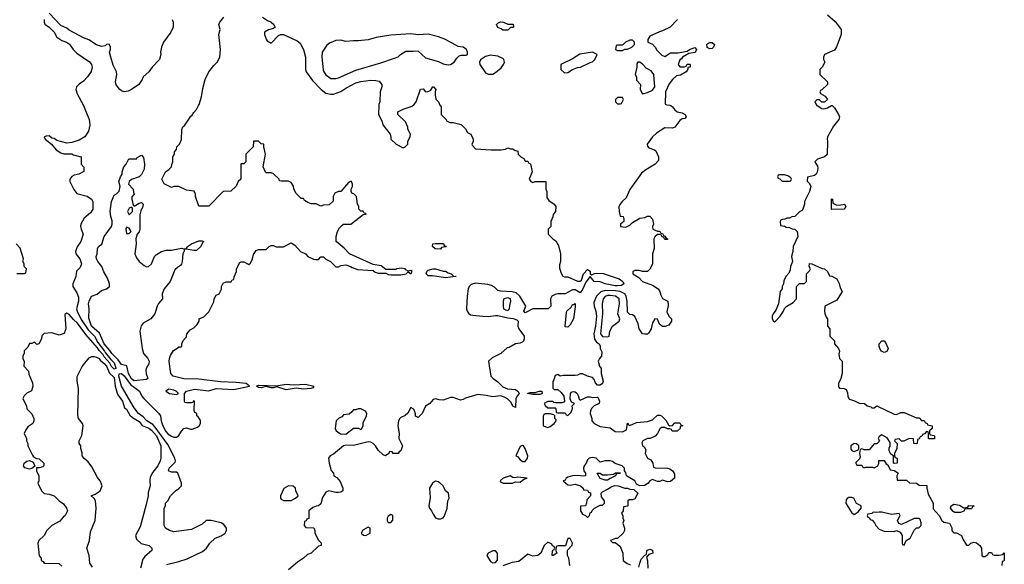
# Model space of a CAD drawing. Header units: inches. Extents: x 2380053 to 2584298, y 380219 to 546618.
# Tile 266 of 656: x 2453332 to 2461234, y 516320 to 520690. Entities that reach past the tile are written whole.
import ezdxf

# ---------------------------------------------------------------- set-up
doc = ezdxf.new("R2010")
doc.units = ezdxf.units.IN
doc.header["$MEASUREMENT"] = 0
for name, color, linetype in [('C4551', 7, 'Continuous'), ('C4552', 7, 'Continuous'), ('C4561', 7, 'Continuous')]:
    doc.layers.add(name, color=color, linetype=linetype)

msp = doc.modelspace()

# ---------------------------------------------------------------- linework, layer by layer
at = {"layer": 'C4551', "color": 2}
for points, elevation in [([(2453843.8, 520000), (2453850, 519988), (2453889.2, 519890), (2453893.2, 519870), (2453895.5, 519844.5), (2453884.7, 519795.3), (2453855.3, 519750), (2453810, 519722), (2453750, 519704.7), (2453710, 519698.8), (2453630, 519721), (2453610, 519736), (2453590, 519738), (2453570, 519757.3), (2453544, 519756), (2453528, 519750), (2453538, 519730), (2453588, 519690), (2453625.6, 519645.6), (2453662, 519622), (2453690, 519614), (2453750, 519613.2), (2453765.2, 519605.2), (2453826, 519590), (2453826, 519530), (2453847.3, 519507.3), (2453847.3, 519472.7), (2453806, 519450), (2453770, 519442), (2453750, 519432), (2453735.3, 519410), (2453735.3, 519390), (2453766.8, 519326.8), (2453790, 519295.3), (2453872.9, 519272.9), (2453908.7, 519250), (2453919, 519230), (2453919, 519170), (2453900.2, 519139.8), (2453850, 519098), (2453824, 519050), (2453821.2, 519030), (2453825.2, 519010), (2453842, 518970), (2453822, 518910), (2453792.5, 518867.5), (2453779, 518830), (2453782, 518810), (2453815.3, 518770), (2453828.7, 518730), (2453818, 518702), (2453789.3, 518670.7), (2453782, 518630), (2453758, 518570), (2453758, 518550), (2453790, 518498), (2453803.2, 518463.2), (2453804.5, 518430), (2453789.6, 518370), (2453793, 518350), (2453824.4, 518284.4), (2453881.2, 518201.2), (2453933.5, 518150), (2453959.5, 518099.5), (2454013.1, 518030), (2454018, 518018), (2454062.8, 517962.8), (2454090, 517937.4), (2454103.2, 517896.8), (2454102.7, 517890), (2454090, 517884.2), (2454070, 517907.2), (2454054.9, 517934.9), (2454010, 517984.2), (2454001.5, 518001.5), (2453970, 518036.4), (2453957.4, 518057.4), (2453862.4, 518162.4), (2453795.4, 518255.4), (2453763.4, 518283.4), (2453730, 518322.8), (2453710, 518336), (2453695.3, 518324.7), (2453702, 518210), (2453688.4, 518171.6), (2453650, 518158), (2453590, 518178), (2453530, 518172), (2453510, 518154), (2453508, 518130), (2453486, 518090), (2453470, 518084.7), (2453450, 518102), (2453430, 518092), (2453410, 518092), (2453398, 518062), (2453368.4, 518031.6), (2453367.3, 518012.7), (2453358, 517990), (2453358, 517970), (2453367.3, 517947.3), (2453366, 517910), (2453402, 517870), (2453406.3, 517846.3), (2453434.8, 517774.8), (2453439, 517750), (2453428.4, 517711.6), (2453390, 517692), (2453368.9, 517671.1), (2453358, 517650), (2453387.3, 517587.3), (2453390, 517566), (2453430, 517526), (2453446, 517490), (2453446, 517470), (2453438, 517450), (2453396.4, 517423.6), (2453380.4, 517399.6), (2453368.9, 517368.9), (2453388, 517330), (2453388, 517310), (2453398, 517290), (2453398, 517270), (2453434.6, 517194.6), (2453443.1, 517183.1), (2453468, 517168), (2453490, 517166), (2453526, 517130), (2453526, 517110), (2453518, 517102), (2453490, 517094), (2453466, 517094), (2453468.4, 517068.4), (2453486, 517030), (2453486, 516990), (2453478, 516970), (2453508, 516910), (2453530, 516888), (2453570, 516882), (2453610, 516868), (2453648, 516830), (2453684.7, 516804.7), (2453708.7, 516770), (2453715.3, 516750), (2453698, 516710), (2453681.2, 516698.8), (2453654.6, 516665.4), (2453590, 516632), (2453548.9, 516591.1), (2453528, 516550), (2453486, 516510), (2453478, 516490), (2453488.4, 516388.4), (2453506, 516370), (2453506, 516350), (2453522, 516342), (2453528, 516328), (2453647.3, 516327.3), (2453670, 516306)], 46), ([(2454510, 516318), (2454610, 516341.2), (2454675.5, 516364.5), (2454798.5, 516421.5), (2454831.3, 516450), (2454858, 516490), (2454902, 516530), (2454950, 516549), (2454982, 516570), (2454991.3, 516590), (2454991, 516610), (2454970, 516638), (2454950, 516651.3), (2454870, 516671.3), (2454850, 516672), (2454829.1, 516670.9), (2454798, 516642), (2454710, 516598), (2454570, 516581), (2454534, 516590), (2454502, 516610), (2454492, 516630), (2454492, 516770), (2454502, 516790), (2454502, 516810), (2454522, 516830), (2454542, 516870), (2454582, 516910), (2454610, 516928), (2454632, 516950), (2454632, 516970), (2454602, 517050), (2454590, 517058), (2454550, 517058), (2454526, 517070), (2454531.3, 517090), (2454579.8, 517140.2), (2454582.8, 517150), (2454578, 517170), (2454521.6, 517281.6), (2454419.3, 517419.3), (2454400.4, 517440.4), (2454352.7, 517470), (2454322.3, 517502.3), (2454285.3, 517530), (2454250, 517575.5), (2454148.6, 517748.6), (2454129.2, 517830), (2454130.7, 517849.3), (2454150, 517849.6), (2454170, 517831.3), (2454222.8, 517762.8), (2454294, 517710), (2454312.3, 517670), (2454329.6, 517650), (2454449.6, 517530), (2454463.6, 517510), (2454468.3, 517470), (2454480.4, 517430), (2454504.4, 517384.4), (2454524, 517364), (2454550, 517347.3), (2454570, 517339.5), (2454590, 517339), (2454610, 517354), (2454630, 517388.7), (2454650, 517408.7), (2454670, 517415.3), (2454703.1, 517403.1), (2454716.9, 517403.1), (2454759.8, 517420.2), (2454772, 517430), (2454784.7, 517450), (2454784.7, 517470), (2454779.8, 517479.8), (2454763.6, 517503.6), (2454754, 517510), (2454754, 517530), (2454738, 517538), (2454732.7, 517552.7), (2454734, 517630), (2454727.3, 517632.7), (2454722, 517618), (2454710, 517614), (2454670, 517614), (2454658, 517618), (2454654, 517630), (2454654, 517690), (2454672, 517710), (2454734.4, 517725.6), (2454850, 517711.6), (2454910, 517731.1), (2455050, 517722.3), (2455176, 517750), (2455150, 517770.2), (2455070, 517778.2), (2454942.7, 517782.7), (2454770, 517803.9), (2454649.2, 517809.2), (2454564.7, 517830), (2454544.7, 517850), (2454532.7, 517947.3), (2454534, 517970), (2454543.6, 517996.4), (2454565.4, 518034.6), (2454594, 518050), (2454610, 518066), (2454630, 518066), (2454634, 518070), (2454634, 518090), (2454643.6, 518116.4), (2454670, 518146), (2454674, 518170), (2454699.6, 518200.4), (2454730, 518218), (2454756.9, 518243.1), (2454772, 518270), (2454774, 518290), (2454810, 518306), (2454850, 518346), (2454890, 518426), (2454892, 518450), (2454910, 518478), (2454932, 518490), (2454951.6, 518528.4), (2454952, 518550), (2454965.4, 518574.6), (2454990, 518586), (2455030, 518586), (2455038, 518602), (2455050, 518606), (2455052.7, 518627.3), (2455071.6, 518668.4), (2455072, 518690), (2455099.6, 518740.4), (2455110, 518748), (2455130, 518748), (2455170, 518726), (2455183.6, 518736.4), (2455202, 518770), (2455210, 518806), (2455230, 518838), (2455250, 518846), (2455310, 518846), (2455334, 518870), (2455350, 518878), (2455370, 518878), (2455390, 518868), (2455450, 518868), (2455510, 518898), (2455540.4, 518880.4), (2455586, 518830), (2455626, 518810), (2455646, 518790), (2455690, 518768), (2455710, 518766), (2455730, 518766), (2455750, 518786), (2455770, 518786), (2455788.4, 518768.4), (2455826, 518750), (2455870, 518706), (2455890, 518706), (2455910, 518718), (2455950, 518722), (2455988, 518710), (2456000.2, 518700.2), (2456044, 518684), (2456170, 518676), (2456184.9, 518664.9), (2456210, 518656.2), (2456270, 518655.3), (2456290, 518644), (2456310, 518641.2), (2456390, 518642), (2456434, 518650), (2456450, 518666), (2456470.4, 518649.6), (2456482, 518670), (2456470, 518676), (2456450, 518672), (2456430, 518682), (2456424.7, 518690), (2456395.6, 518695.6), (2456358, 518690), (2456350, 518684.7), (2456270, 518684.7), (2456233.6, 518713.6), (2456170, 518724.9), (2455978.8, 518810), (2455936.3, 518856.3), (2455871.3, 518910), (2455871.3, 518950), (2455882, 518990), (2455899.6, 519020.4), (2455919.6, 519040.4), (2455930, 519048), (2455990, 519048), (2456090, 519126), (2456111.6, 519128.4), (2456110, 519134), (2456098, 519138), (2456090, 519154), (2456070, 519154), (2456054, 519170), (2456054, 519190), (2456042, 519210), (2456034, 519270), (2456012.7, 519292.7), (2455998, 519298), (2455992.7, 519312.7), (2455992, 519330), (2456002, 519350), (2456002, 519370), (2455994, 519390), (2455988.4, 519391.6), (2455970, 519382), (2455910, 519312), (2455890, 519311.3), (2455862, 519298), (2455848.7, 519270), (2455847.3, 519232.7), (2455816.4, 519203.6), (2455770, 519202), (2455750, 519194), (2455711.6, 519211.6), (2455672.7, 519212.7), (2455643.6, 519223.6), (2455618, 519238), (2455610, 519254), (2455590, 519254), (2455550, 519294), (2455532, 519330), (2455530, 519354), (2455510, 519382), (2455490, 519394), (2455430, 519394), (2455418, 519398), (2455414, 519410), (2455370, 519454), (2455350, 519462), (2455310, 519462), (2455306, 519466), (2455286, 519510), (2455304.7, 519610), (2455292, 519670), (2455292, 519690), (2455270, 519694), (2455250, 519714), (2455210, 519714), (2455206, 519670), (2455146, 519610), (2455146, 519550), (2455130, 519534), (2455110, 519534), (2455106, 519530), (2455106, 519410), (2455086, 519390), (2455070, 519354), (2455027.3, 519312.7), (2454966, 519310), (2454850, 519194), (2454770, 519194), (2454742, 519270), (2454742, 519290), (2454732.7, 519312.7), (2454670, 519322), (2454608.4, 519351.6), (2454570, 519352), (2454550, 519342), (2454491.6, 519371.6), (2454472, 519410), (2454502, 519470), (2454530, 519488), (2454552, 519510), (2454552.7, 519527.3), (2454562, 519550), (2454562, 519590), (2454574, 519610), (2454574, 519630), (2454591.6, 519648.4), (2454594, 519670), (2454614, 519690), (2454631.6, 519728.4), (2454632.7, 519807.3), (2454642, 519830), (2454656.9, 519843.1), (2454705.4, 519914.6), (2454716.9, 519923.1), (2454730, 519946), (2454751.6, 519968.4), (2454767.1, 520000)], 46), ([(2456706.4, 520000), (2456714, 519990), (2456714, 519930), (2456754, 519890), (2456758, 519878), (2456784.7, 519864.7), (2456810, 519864.7), (2456874, 519850), (2456892, 519832), (2456910, 519814), (2456925.4, 519785.4), (2456952, 519770), (2456972, 519730), (2456972, 519710), (2456962, 519690), (2456963.6, 519683.6), (2456990, 519654), (2457115.3, 519644.7), (2457193.6, 519646.4), (2457230, 519652), (2457250, 519662), (2457270, 519654), (2457290, 519654), (2457303.6, 519643.6), (2457330, 519634), (2457334, 519610), (2457354, 519590), (2457376.9, 519576.9), (2457390, 519554), (2457410, 519554), (2457418, 519538), (2457432.7, 519532.7), (2457444.7, 519470), (2457422, 519410), (2457434, 519390), (2457450, 519382), (2457470, 519392), (2457554, 519390), (2457554, 519330), (2457562, 519310), (2457563.6, 519263.6), (2457579.6, 519239.6), (2457622, 519210), (2457634, 519190), (2457632, 519150), (2457612.7, 519127.3), (2457611.6, 519108.4), (2457594, 519070), (2457594, 519030), (2457574, 519010), (2457574, 518970), (2457612, 518930), (2457634.4, 518914.4), (2457656.9, 518876.9), (2457671.3, 518810), (2457671.3, 518750), (2457663.6, 518723.6), (2457663.6, 518696.4), (2457676.9, 518656.9), (2457691.6, 518631.6), (2457705.4, 518625.4), (2457730, 518626.8), (2457810, 518590.6), (2457830, 518590.8), (2457840.2, 518599.8), (2457856, 518650), (2457890, 518684.7), (2457910, 518671.3), (2457911.3, 518651.3), (2457923.6, 518643.6), (2457945.6, 518654.4), (2457963.5, 518656.5), (2458013.9, 518653.9), (2458142.8, 518610), (2458173, 518590), (2458180.7, 518570), (2458162, 518558), (2458130, 518553.3), (2458110, 518553.3), (2458030, 518569.6), (2457990, 518587.3), (2457942, 518590), (2457910, 518628.7), (2457875.2, 518584.8), (2457850, 518525.2), (2457830, 518497.2), (2457790, 518522), (2457770, 518522.9), (2457710, 518489.3), (2457650.9, 518489.1), (2457630, 518484), (2457602, 518470), (2457592, 518450), (2457594, 518390), (2457574, 518370), (2457450, 518368.7), (2457390, 518338), (2457378, 518350), (2457395.3, 518390), (2457346, 518470), (2457316.9, 518496.9), (2457284.8, 518504.8), (2457190, 518511.3), (2457170, 518518), (2457142.8, 518542.8), (2457118, 518558), (2457090, 518566), (2456990, 518575.3), (2456954.7, 518565.3), (2456939.1, 518550), (2456931.1, 518530), (2456923.5, 518470), (2456919.3, 518370), (2456922.8, 518350), (2456934, 518334), (2456950, 518322.4), (2456970, 518317.6), (2457050, 518310.3), (2457092.2, 518307.8), (2457150, 518316.5), (2457170, 518315.2), (2457250, 518297), (2457293, 518293), (2457322, 518282), (2457332, 518270), (2457331.3, 518230), (2457338, 518210), (2457381, 518150), (2457381, 518130), (2457376, 518110), (2457370, 518104), (2457350, 518094), (2457310, 518088), (2457259.6, 518060.4), (2457243.6, 518056.4), (2457194, 518010), (2457123.6, 517976.4), (2457094, 517950), (2457112, 517830), (2457132, 517810), (2457170, 517784.7), (2457210, 517742.8), (2457248, 517728), (2457310, 517722), (2457331, 517710), (2457341, 517690), (2457326.4, 517673.6), (2457314.4, 517650), (2457310, 517578), (2457290, 517588.7), (2457277.6, 517617.6), (2457247.3, 517647.3), (2457222, 517662), (2457190, 517672), (2457130, 517663.7), (2457075.4, 517675.4), (2457010, 517681.3), (2456910, 517654), (2456890, 517642), (2456870, 517637.2), (2456810, 517657.2), (2456790, 517657.2), (2456730, 517637.2), (2456699, 517639), (2456670, 517648.7), (2456650, 517642), (2456624.7, 517610), (2456590, 517588), (2456562, 517530), (2456530, 517498), (2456509.1, 517509.1), (2456508.4, 517528.4), (2456498, 517558), (2456490, 517568), (2456470, 517578), (2456446.4, 517533.6), (2456425.4, 517514.6), (2456390, 517498), (2456382, 517490), (2456372, 517470), (2456366, 517430), (2456378.8, 517370), (2456376, 517330), (2456404.7, 517270), (2456391, 517230), (2456378, 517222), (2456370, 517208), (2456328.4, 517208.4), (2456322, 517222), (2456310, 517226), (2456298, 517222), (2456294, 517210), (2456268.9, 517188.9), (2456250, 517198), (2456210, 517235.3), (2456189, 517270), (2456170, 517289), (2456150, 517299), (2456130, 517302), (2456010, 517274), (2455950, 517275.3), (2455930, 517269), (2455850, 517204), (2455824.7, 517190), (2455811.3, 517170), (2455814.8, 517130), (2455831.1, 517071.1), (2455852, 517050), (2455854, 517030), (2455876.9, 517016.9), (2455905.4, 516985.4), (2455926, 516930), (2455924.7, 516910), (2455910, 516899), (2455890, 516896), (2455870, 516896), (2455812, 516908), (2455790, 516898), (2455763.6, 516856.4), (2455750, 516806), (2455730, 516788), (2455712.7, 516787.3), (2455683.6, 516776.4), (2455654, 516750), (2455652, 516688), (2455638, 516682), (2455632.7, 516667.3), (2455618, 516662), (2455614, 516630), (2455630, 516614), (2455692.7, 516612.7), (2455702, 516590), (2455702, 516570), (2455730, 516514), (2455751.6, 516491.6), (2455752, 516470), (2455730, 516466), (2455670.9, 516409.1), (2455642, 516398), (2455610, 516368), (2455562, 516338), (2455490, 516275.3)], 50), ([(2456213.8, 520000), (2456212.7, 519932.7), (2456242, 519870), (2456246.4, 519846.4), (2456304.7, 519770), (2456312, 519748), (2456312, 519732), (2456354, 519690), (2456410, 519662), (2456426, 519670), (2456446, 519690), (2456448.4, 519711.6), (2456467.3, 519752.7), (2456468, 519770), (2456448, 519810), (2456447.3, 519827.3), (2456428, 519870), (2456366, 519930), (2456366, 519950), (2456410, 519972), (2456483.1, 519996.9), (2456487.3, 520000)], 50), ([(2458556.9, 520000), (2458570.7, 519990.7), (2458587.9, 519967.9), (2458610, 519951), (2458650, 519941), (2458672, 519930), (2458682, 519910), (2458670, 519898), (2458650, 519895.3), (2458630, 519882), (2458590, 519828), (2458570, 519818), (2458510, 519822), (2458442, 519778), (2458410, 519748.7), (2458367.9, 519692.1), (2458370, 519674), (2458382, 519662), (2458426.4, 519646.4), (2458436.8, 519636.8), (2458458, 519590), (2458459.6, 519560.4), (2458432, 519530), (2458356, 519484), (2458322.8, 519457.2), (2458230, 519328), (2458200.7, 519259.3), (2458167.7, 519230), (2458150, 519209), (2458141.6, 519190), (2458142, 519150), (2458150, 519114), (2458174, 519110), (2458182, 519090), (2458182, 519070), (2458154, 519050), (2458154, 519030), (2458196.4, 519023.6), (2458230, 519042), (2458250, 519062), (2458310, 519098), (2458350, 519102), (2458370, 519112), (2458390, 519114), (2458412, 519090), (2458418, 519050), (2458412, 519030), (2458414, 519010), (2458450, 518994), (2458470, 518994), (2458478, 518978), (2458490, 518974), (2458498, 518958), (2458510, 518954), (2458518, 518938), (2458532, 518930), (2458530, 518926), (2458510, 518926), (2458502, 518942), (2458486, 518950), (2458482, 518962), (2458470, 518966), (2458450, 518966), (2458430, 518946), (2458422, 518930), (2458425.4, 518854.6), (2458412, 518810), (2458412, 518730), (2458392, 518690), (2458370, 518668.7), (2458330, 518668.7), (2458303.6, 518676.4), (2458270, 518678), (2458254, 518670), (2458254, 518650), (2458299.8, 518619.8), (2458331, 518590), (2458410, 518560.4), (2458456.3, 518530), (2458470.7, 518510), (2458478, 518478), (2458490, 518452), (2458534, 518430), (2458536.9, 518396.9), (2458525.4, 518345.4), (2458542, 518310), (2458562, 518290), (2458562, 518270), (2458542, 518238), (2458511.1, 518228.9), (2458490, 518229), (2458466.3, 518246.3), (2458450, 518288), (2458430, 518288.7), (2458410, 518258), (2458400.5, 518210), (2458382, 518178), (2458370, 518167.3), (2458350, 518165.1), (2458330, 518169.5), (2458302.9, 518210), (2458294.5, 518250), (2458270, 518308), (2458250, 518322), (2458230, 518325.2), (2458210, 518342), (2458208.2, 518430), (2458200.5, 518470), (2458187.6, 518490), (2458150, 518508.7), (2458113.1, 518513.1), (2458030, 518515.5), (2457994.8, 518505.2), (2457961.6, 518470), (2457940.9, 518419.1), (2457941.6, 518390), (2457956.5, 518350), (2457962, 518310), (2457954.2, 518230), (2457938.7, 518170), (2457946.2, 518126.2), (2457962, 518102), (2457982, 518090), (2457992, 518070), (2457992, 518050), (2458003.6, 518023.6), (2458001, 517990), (2457984.7, 517970), (2457976, 517950), (2457984.7, 517910), (2457998, 517890), (2457998, 517850), (2458016, 517790), (2458010.7, 517769.3), (2457990, 517758), (2457970, 517758), (2457954.6, 517774.6), (2457943.1, 517803.1), (2457930, 517818), (2457888.9, 517828.9), (2457850, 517848), (2457830, 517848), (2457810, 517838), (2457790, 517835.3), (2457694.6, 517834.6), (2457670, 517829), (2457650, 517842), (2457630, 517835.3), (2457619.9, 517800.1), (2457610, 517786), (2457610, 517734), (2457622, 517722), (2457650, 517722), (2457678.5, 517698.5), (2457698.8, 517670), (2457704.7, 517630), (2457699.8, 517620.2), (2457686, 517614), (2457634, 517614), (2457618, 517618), (2457610, 517626), (2457570, 517626), (2457542, 517610), (2457550, 517594), (2457570, 517574), (2457630, 517574), (2457634, 517570), (2457638, 517538), (2457650, 517534), (2457710, 517534), (2457718, 517518), (2457730, 517514), (2457759, 517541), (2457768, 517570), (2457766, 517590), (2457786, 517610), (2457762, 517622), (2457748.7, 517648.7), (2457754, 517690), (2457760.2, 517699.8), (2457774.6, 517705.4), (2457790, 517702.8), (2457806, 517690), (2457815.5, 517675.5), (2457823.5, 517643.5), (2457830, 517638), (2457890, 517664.7), (2457910, 517664.7), (2457930, 517658), (2457970, 517661), (2457975.9, 517655.9), (2457986, 517630), (2457982, 517610), (2457942, 517590), (2457922, 517570), (2457912, 517550), (2457911.3, 517530), (2457924.7, 517490), (2457924.7, 517470), (2457942, 517450), (2457990, 517426), (2458070, 517416), (2458110, 517386), (2458170, 517382), (2458202, 517398), (2458210, 517452), (2458218, 517438), (2458230, 517434), (2458283.1, 517456.9), (2458370, 517464.7), (2458410, 517478), (2458450, 517516), (2458470, 517516), (2458482, 517510), (2458516.9, 517476.9), (2458539.6, 517439.6), (2458550, 517432), (2458570, 517434), (2458590, 517454), (2458630, 517454), (2458638, 517438), (2458654, 517430), (2458634, 517426), (2458632, 517410), (2458608.9, 517388.9), (2458568.9, 517388.9), (2458562, 517402), (2458550, 517406), (2458530, 517406), (2458510, 517418), (2458483.6, 517416.4), (2458470, 517406), (2458451.6, 517368.4), (2458432.7, 517347.3), (2458391.1, 517328.9), (2458370, 517328), (2458334, 517310), (2458325.4, 517294.6), (2458330, 517274), (2458343.6, 517263.6), (2458356.9, 517236.9), (2458352, 517210), (2458371.6, 517171.6), (2458396.9, 517156.9), (2458414, 517130), (2458418, 517098), (2458432.7, 517092.7), (2458530, 517091.3), (2458550, 517084.7), (2458571.3, 517070), (2458586, 517046), (2458586, 517010), (2458554.6, 516985.4), (2458530, 516980.9), (2458490, 516994), (2458470, 516984), (2458450, 516984), (2458410, 516999), (2458390, 516989), (2458374.8, 516970), (2458350, 516952.3), (2458308.4, 516948.4), (2458282, 516962), (2458268.7, 516990), (2458202, 517030), (2458196.4, 517056.4), (2458186, 517070), (2458186, 517090), (2458166, 517110), (2458110, 517128.7), (2458090, 517144), (2458070, 517149), (2458031.3, 517148.7), (2457990, 517138), (2457958, 517170), (2457930, 517177.2), (2457902, 517170), (2457890, 517158), (2457878, 517130), (2457862, 517110), (2457856.3, 517090), (2457859.1, 517070), (2457874, 517050), (2457874, 517030), (2457853.4, 517026.6), (2457811.5, 517031.5), (2457770, 517029.6), (2457730, 517018), (2457718.8, 517010), (2457710, 516995.3), (2457694, 516990), (2457730, 516958), (2457750, 516956), (2457790, 516962), (2457832, 516950), (2457854, 516930), (2457858, 516918), (2457890, 516914), (2457898, 516898), (2457912.7, 516892.7), (2457914, 516870), (2457883.6, 516836.4), (2457882, 516810), (2457874, 516790), (2457834, 516786), (2457832, 516770), (2457832, 516750), (2457850, 516722), (2457874, 516710), (2457890, 516694), (2457906, 516710), (2457910, 516734), (2457922, 516738), (2457927.3, 516752.7), (2457946, 516770), (2457990, 516794), (2458010, 516794), (2458026, 516810), (2458026, 516830), (2458000.4, 516860.4), (2457998, 516890), (2458010, 516902), (2458050, 516922), (2458078, 516942), (2458109.3, 516950.7), (2458134, 516950), (2458190, 516931), (2458210.9, 516930.9), (2458230, 516922), (2458259.6, 516919.6), (2458294, 516890), (2458270, 516846), (2458250, 516838), (2458223.6, 516836.4), (2458214, 516830), (2458214, 516790), (2458210, 516786), (2458178, 516782), (2458174, 516750), (2458162, 516730), (2458171.6, 516711.6), (2458172, 516690), (2458182, 516670), (2458172, 516650), (2458186, 516610), (2458186, 516590), (2458174.8, 516570), (2458130, 516528), (2458112.7, 516527.3), (2458074, 516510), (2458090, 516494), (2458110, 516494), (2458130, 516482), (2458150, 516462), (2458172, 516408), (2458174, 516350), (2458206.8, 516326.8), (2458235.3, 516315.3)], 54), ([(2459852, 520000), (2459870, 519982), (2459904.7, 519930), (2459910.6, 519910), (2459906, 519890), (2459864, 519836), (2459816, 519750), (2459811.3, 519730), (2459814.8, 519714.8), (2459812.5, 519607.5), (2459790, 519589), (2459734, 519570), (2459714, 519550), (2459734.4, 519514.4), (2459738, 519498), (2459733.2, 519466.8), (2459724.7, 519450), (2459710, 519439), (2459654, 519426), (2459652.7, 519392.7), (2459670, 519374), (2459682, 519350), (2459671, 519310), (2459631.3, 519230), (2459630.9, 519209.1), (2459618, 519170), (2459610, 519158), (2459591.6, 519148.4), (2459554, 519110), (2459530, 519108), (2459510, 519098), (2459490, 519098), (2459471.6, 519088.4), (2459452.7, 519087.3), (2459438, 519082), (2459434, 519070), (2459438, 519038), (2459470, 519034), (2459483.6, 519023.6), (2459510, 519022), (2459531.6, 519011.6), (2459554, 519010), (2459571.1, 518991.1), (2459577.3, 518950), (2459538.8, 518870), (2459536.3, 518830), (2459527.3, 518790), (2459533, 518750), (2459517.3, 518710), (2459516.3, 518683.7), (2459504.5, 518655.5), (2459481, 518630), (2459464.5, 518595.5), (2459461, 518570), (2459451.3, 518550), (2459451.3, 518530), (2459436, 518510), (2459420.7, 518410), (2459399.9, 518360.1), (2459378.8, 518330), (2459371, 518310), (2459371.3, 518290), (2459382, 518270), (2459390, 518264.7), (2459398, 518270), (2459435.3, 518310), (2459462, 518350), (2459470, 518372), (2459490, 518392), (2459540.4, 518419.6), (2459566, 518450), (2459566, 518550), (2459590, 518574), (2459630, 518574), (2459646, 518590), (2459646, 518650), (2459670, 518674), (2459678, 518690), (2459668, 518710), (2459670, 518734), (2459690, 518732), (2459772.7, 518692.7), (2459791.6, 518691.6), (2459814, 518670), (2459830, 518634), (2459850, 518632), (2459891.1, 518611.1), (2459910, 518574), (2459918, 518538), (2459932, 518510), (2459890, 518438), (2459794, 518390), (2459792, 518350), (2459792.7, 518332.7), (2459803.6, 518303.6), (2459814, 518290), (2459814, 518230), (2459834, 518210), (2459834, 518150), (2459870, 518114), (2459872, 518090), (2459904.7, 518050), (2459911, 518030), (2459906, 518006), (2459911.3, 517971.3), (2459932, 517950), (2459932, 517850), (2459922, 517810), (2459904.7, 517770), (2459903.6, 517743.6), (2459912.7, 517732.7), (2459950, 517731.3), (2459963.6, 517723.6), (2459976.9, 517696.9), (2459978, 517670), (2459990, 517644.7), (2460000, 517641.5)], 58), ([(2459733.3, 520000), (2459770, 519978), (2459786, 519974), (2459816.4, 519983.6), (2459846.3, 520000)], 58), ([(2453310, 518654), (2453370, 518654), (2453382, 518658), (2453386, 518690), (2453368.4, 518708.4), (2453368, 518730), (2453358, 518750), (2453362, 518770), (2453335.3, 518855.3), (2453303.7, 518890)], 50), ([(2453915.9, 516295.9), (2453895.1, 516330), (2453889.5, 516390), (2453872.3, 516450), (2453892.3, 516510), (2453901, 516579), (2453937.6, 516670), (2453947.3, 516770), (2453942, 516830), (2453930, 516848), (2453906, 516870), (2453938, 516882), (2453978, 516910), (2453995.3, 516950), (2453978, 516990), (2453956.5, 517016.5), (2453910, 517102), (2453881.2, 517141.2), (2453849.5, 517169.5), (2453834, 517190), (2453834, 517214), (2453822, 517250), (2453822, 517270), (2453809.2, 517290), (2453808.7, 517310), (2453830, 517354), (2453842, 517430), (2453835.3, 517450), (2453804, 517490), (2453798, 517518), (2453804, 517730), (2453794, 517790), (2453794.6, 517825.4), (2453834.2, 517905.8), (2453890, 517976), (2453910, 517986), (2453930, 517986.8), (2453950, 517982.8), (2453970, 517970.4), (2453977.7, 517957.7), (2454010, 517931.6), (2454028.4, 517910), (2454054.1, 517854.1), (2454090, 517819.1), (2454099.5, 517750), (2454113.8, 517693.8), (2454119.1, 517679.1), (2454156.4, 517630), (2454174.8, 517574.8), (2454190, 517564.7), (2454216.3, 517516.3), (2454237.5, 517497.5), (2454290, 517466.8), (2454314.6, 517434.6), (2454370, 517412.9), (2454390, 517395.3), (2454430.2, 517350), (2454465.5, 517270), (2454466, 517170), (2454460.4, 517150), (2454441.6, 517110), (2454401.7, 517058.3), (2454380.4, 517019.6), (2454377.1, 516990), (2454380.5, 516950), (2454364.7, 516895.3), (2454363.8, 516870), (2454345.3, 516790), (2454298.4, 516621.6), (2454260.7, 516550), (2454270, 516521), (2454307.5, 516487.5), (2454370.6, 516470.6), (2454392, 516450), (2454392, 516430), (2454336.8, 516383.2), (2454319.8, 516360.2), (2454301.6, 516290)], 42), ([(2460000, 516855), (2459985.4, 516854.6), (2459971.6, 516848.4), (2459963.6, 516836.4), (2459962, 516810), (2460000, 516748.3)], 58), ([(2457746, 516310), (2457738, 516370), (2457728.7, 516390), (2457728, 516432), (2457767.3, 516472.7), (2457768, 516490), (2457750, 516526), (2457730, 516526), (2457712.7, 516467.3), (2457652.7, 516467.3), (2457638, 516462), (2457634, 516430), (2457642, 516410), (2457614, 516390), (2457606, 516390), (2457607.3, 516427.3), (2457610, 516434), (2457622, 516438), (2457626, 516450), (2457622, 516462), (2457608, 516468), (2457602, 516482), (2457570, 516498), (2457542, 516470), (2457514, 516410), (2457490.8, 516389.2), (2457450, 516384), (2457410, 516402), (2457339.1, 516340.9), (2457285.4, 516334.6), (2457210, 516308)], 54), ([(2458302, 516298), (2458308, 516330), (2458320.2, 516359.8), (2458350, 516394), (2458362, 516398), (2458366, 516430), (2458370, 516434), (2458390, 516442), (2458410, 516432), (2458414, 516410), (2458382, 516398), (2458362, 516378), (2458371.6, 516348.4), (2458374, 516290)], 54)]:
    msp.add_lwpolyline(points, dxfattribs=dict(at, elevation=elevation))
for points, elevation in [([(2454250, 519194), (2454290, 519218), (2454310, 519222), (2454322, 519210), (2454321, 519190), (2454303.5, 519156.5), (2454295.3, 519124.7), (2454297.3, 519010), (2454290, 518988.7), (2454276, 518970), (2454264.7, 518930), (2454266, 518890), (2454257.3, 518810), (2454270, 518778), (2454291.3, 518750), (2454330, 518716), (2454350, 518706.8), (2454366, 518710), (2454390, 518731.3), (2454414, 518790), (2454430, 518806), (2454470, 518830.8), (2454510, 518841), (2454550, 518840.7), (2454630, 518857.3), (2454650, 518851.3), (2454668, 518852), (2454678, 518870), (2454710, 518890.6), (2454770, 518914.8), (2454796, 518916), (2454811, 518911), (2454799.6, 518900.4), (2454786, 518870), (2454750, 518839), (2454730, 518837.2), (2454671.1, 518848.9), (2454652.7, 518847.3), (2454652.7, 518832.7), (2454642, 518810), (2454637.3, 518750), (2454630.7, 518729.3), (2454622.8, 518717.2), (2454598, 518702), (2454578, 518682), (2454538.8, 518590), (2454490.6, 518529.4), (2454476, 518490), (2454478, 518450), (2454447.5, 518412.5), (2454436, 518390), (2454418, 518330), (2454384.7, 518290), (2454324.5, 518255.5), (2454307.5, 518232.5), (2454296, 518190), (2454314, 518050), (2454327.3, 518010), (2454360.7, 517970), (2454370.5, 517950), (2454370, 517928), (2454348.1, 517891.9), (2454343.8, 517876.2), (2454346.7, 517846.7), (2454361, 517810), (2454350, 517802.7), (2454250, 517791.8), (2454230, 517808.2), (2454204.4, 517850), (2454191.8, 517911.8), (2454150, 517922.7), (2454121.5, 517961.5), (2454071.8, 518010), (2454055.8, 518035.8), (2454009.8, 518090), (2453973.7, 518173.7), (2453909.8, 518230), (2453886.3, 518293.7), (2453889.3, 518369.3), (2453885.2, 518410), (2453890, 518432), (2453909.2, 518470), (2453952.9, 518487.1), (2453990, 518518), (2454030, 518531), (2454053.2, 518550), (2454053.2, 518570), (2454036.6, 518616.6), (2454007.2, 518667.2), (2453992.7, 518710), (2453959.3, 518750), (2453949.4, 518770), (2453946, 518790), (2453954, 518810), (2453957.2, 518850), (2453965.2, 518870), (2453991.8, 518888.2), (2454009.5, 518950.5), (2454069.2, 519030), (2454075.3, 519050), (2454074.6, 519074.6), (2454062.7, 519110), (2454057.2, 519150), (2454070, 519232), (2454090, 519282), (2454110, 519292), (2454130, 519314), (2454139, 519350), (2454128, 519390), (2454142, 519430), (2454154, 519450), (2454155.3, 519470), (2454168, 519510), (2454188, 519530), (2454207.3, 519572.7), (2454270, 519574), (2454276.4, 519583.6), (2454310, 519602), (2454324.7, 519584.7), (2454333, 519530), (2454330, 519489), (2454310, 519448.7), (2454290, 519428.7), (2454230, 519408), (2454212, 519390), (2454206, 519370), (2454242, 519330), (2454244.7, 519304.7), (2454251.3, 519290), (2454232.7, 519267.3), (2454232, 519250), (2454242, 519202)], 42), ([(2459470, 519446), (2459430, 519446), (2459418, 519442), (2459414, 519430), (2459418, 519418), (2459432.7, 519412.7), (2459450, 519394), (2459510, 519394), (2459522, 519398), (2459526, 519410), (2459522, 519422), (2459496.4, 519436.4)], 58), ([(2459910, 519202), (2459950.7, 519210.7), (2459961, 519190), (2459950, 519169.2), (2459850, 519166), (2459846, 519170), (2459847.3, 519252.7), (2459854, 519250), (2459858, 519218), (2459883.6, 519203.6)], 58), ([(2454230, 519186), (2454210, 519178), (2454198, 519150), (2454210, 519124.7), (2454238, 519150), (2454238, 519178)], 42), ([(2454190, 519026), (2454184.7, 519010), (2454190, 518974), (2454210, 518974), (2454226, 518990), (2454210, 519018)], 42), ([(2456710, 518848.7), (2456666, 518850), (2456646, 518870), (2456648, 518890), (2456670, 518894), (2456732.7, 518892.7), (2456738, 518878), (2456754, 518870), (2456750, 518866), (2456718, 518862)], 46), ([(2456750, 518619), (2456645.4, 518634.6), (2456610, 518635.3), (2456595.3, 518650), (2456599, 518670), (2456610, 518678.8), (2456650, 518691.3), (2456670, 518691.3), (2456730, 518671.3), (2456750, 518671), (2456770, 518658), (2456794, 518650), (2456812.7, 518632.7), (2456834, 518630), (2456830, 518628)], 46), ([(2457250, 518456.9), (2457218, 518450), (2457211.3, 518430), (2457211.3, 518390), (2457216, 518370), (2457230, 518360.7), (2457250, 518356), (2457264, 518370), (2457264.7, 518395.3), (2457274, 518430), (2457271.8, 518450)], 54), ([(2458070, 518477.7), (2458050, 518477.3), (2458030, 518469.5), (2458015.8, 518450), (2458005.7, 518410), (2458008.9, 518330), (2457994, 518170), (2458010, 518147), (2458050, 518144.4), (2458064, 518150), (2458069.3, 518190.7), (2458088.7, 518230), (2458142, 518270), (2458148, 518290), (2458132.7, 518330), (2458146.6, 518410), (2458143.7, 518450), (2458114, 518470)], 58), ([(2457730, 518221.2), (2457710, 518226), (2457709.5, 518229.5), (2457720.2, 518339.8), (2457724, 518350), (2457757.5, 518382.5), (2457770, 518404.7), (2457776.4, 518403.6), (2457790, 518411.3), (2457790, 518386), (2457775.5, 518290), (2457750, 518241.2)], 50), ([(2454530, 517724), (2454504.7, 517710), (2454534, 517690), (2454590, 517682), (2454606, 517690), (2454588, 517710), (2454570, 517716)], 46), ([(2455530, 517759.3), (2455624.7, 517764.7), (2455692, 517750), (2455684.7, 517735.3), (2455670, 517729.7), (2455610, 517726), (2455550, 517733.2), (2455470, 517719.8), (2455396.9, 517743.1), (2455370, 517735.3), (2455350, 517735.3), (2455310, 517745.2), (2455270, 517736), (2455250, 517738), (2455233.2, 517750), (2455250, 517757.6), (2455390, 517752.4), (2455470, 517765.7)], 46), ([(2457510, 517681.6), (2457450, 517682), (2457408, 517690), (2457430, 517698.8), (2457470, 517699.1), (2457502, 517710), (2457522, 517710), (2457524, 517690)], 50), ([(2456070, 517568), (2456050, 517568), (2456030, 517558), (2456010, 517558), (2455998, 517542), (2455975.3, 517524.7), (2455930, 517518), (2455916.8, 517503.2), (2455890, 517489), (2455871, 517470), (2455864.7, 517410), (2455871.1, 517391.1), (2455907.5, 517367.5), (2455950, 517362.8), (2456010, 517412), (2456051.3, 517411.3), (2456070, 517402), (2456074.6, 517405.4), (2456088, 517430), (2456090, 517454), (2456115.3, 517510), (2456118, 517530), (2456108.4, 517548.4)], 50), ([(2457590, 517526), (2457550, 517526), (2457538, 517522), (2457532.7, 517507.3), (2457534, 517430), (2457570, 517418), (2457590, 517426), (2457622, 517450), (2457638, 517470), (2457638, 517478), (2457628, 517490), (2457626, 517510), (2457618, 517518)], 54), ([(2457366, 517274), (2457350, 517266), (2457314, 517190), (2457330, 517182), (2457350, 517158), (2457370, 517144.7), (2457390, 517144.7), (2457408.7, 517170), (2457409.2, 517190), (2457390, 517248), (2457375.3, 517270)], 54), ([(2453410, 517084), (2453374.6, 517094.6), (2453362, 517110), (2453369.2, 517130.8), (2453390, 517146), (2453410, 517151.3), (2453439.8, 517139.8), (2453454, 517106), (2453430, 517088)], 46), ([(2457268.7, 517028.7), (2457211.3, 517010), (2457187.3, 516990), (2457190, 516982), (2457211.1, 516971.1), (2457288.4, 516971.6), (2457310, 516982), (2457350, 516978), (2457378, 517002), (2457406, 517010), (2457330, 517019), (2457305.4, 517014.6), (2457290, 517017.2)], 54), ([(2458030, 516994), (2457990, 517008.7), (2457966, 517050), (2457990, 517050.8), (2458010, 517038.8), (2458050, 517038.8), (2458098, 517042), (2458112.7, 517052.7), (2458152.7, 517052.7), (2458148, 517048), (2458132, 517048), (2458118, 517042), (2458114, 517030), (2458070, 517008), (2458050, 516995.3)], 54), ([(2455490, 516948), (2455451.6, 516928.4), (2455424.7, 516870), (2455424.7, 516850), (2455430, 516842), (2455450, 516832), (2455470, 516831.3), (2455510, 516832), (2455530, 516842), (2455546, 516850), (2455566, 516870), (2455548.4, 516908.4), (2455546, 516930), (2455527.3, 516947.3)], 50), ([(2456670, 516988), (2456644.7, 516970), (2456622, 516930), (2456625.4, 516854.6), (2456616, 516790), (2456621, 516770), (2456638, 516750), (2456650, 516722), (2456670, 516692), (2456690, 516684.7), (2456710, 516684.7), (2456730, 516692), (2456738, 516702), (2456754.6, 516745.4), (2456762, 516770), (2456768, 516830), (2456778, 516850), (2456774, 516890), (2456749.1, 516909.1), (2456730, 516948), (2456708, 516970), (2456690, 516982)], 54), ([(2456310, 516718), (2456290, 516706), (2456282, 516690), (2456282, 516670), (2456290, 516654), (2456310, 516654), (2456327.3, 516672.7), (2456328, 516690), (2456326, 516710)], 54), ([(2456130, 516618), (2456085.4, 516594.6), (2456074, 516570), (2456092.7, 516552.7), (2456110, 516552), (2456130, 516562), (2456146, 516570), (2456146, 516610)], 54), ([(2457130, 516428.7), (2457092, 516410), (2457082, 516390), (2457110, 516342), (2457130, 516332), (2457150, 516334), (2457167.3, 516352.7), (2457168, 516410), (2457150, 516428)], 54)]:
    msp.add_lwpolyline(points, close=True, dxfattribs=dict(at, elevation=elevation))
at = {"layer": 'C4552', "color": 2}
for points, elevation in [([(2454555.3, 520690), (2454564, 520670), (2454564, 520630), (2454544, 520590), (2454485.2, 520510), (2454469.2, 520470), (2454462.7, 520430), (2454465.2, 520410), (2454454, 520370), (2454395.3, 520310), (2454369.1, 520270.9), (2454322, 520230), (2454315.3, 520210), (2454288.7, 520170), (2454228.7, 520130), (2454202.5, 520117.5), (2454170, 520110.7), (2454150, 520118.8), (2454132.7, 520132.7), (2454106, 520166), (2454102, 520190), (2454113, 520250), (2454110.5, 520270.5), (2454083.5, 520323.5), (2454062.8, 520390), (2454052, 520430), (2454062, 520450), (2454062, 520470), (2454050, 520492), (2454030, 520491.3), (2454019, 520481), (2453990, 520474.8), (2453947.9, 520487.9), (2453887.5, 520527.5), (2453845.2, 520545.2), (2453730, 520606.8), (2453710, 520622.8), (2453662, 520642), (2453570, 520742)], 46), ([(2459816, 520730), (2459876.1, 520676.1), (2459924.9, 520610), (2459923.8, 520570), (2459888.3, 520471.7), (2459870, 520444), (2459792, 520410), (2459782, 520390), (2459782, 520370), (2459794, 520350), (2459771.6, 520308.4), (2459754, 520290), (2459754, 520250), (2459814, 520190), (2459814, 520170), (2459770, 520126), (2459758, 520122), (2459754, 520110), (2459758, 520098), (2459796.9, 520076.9), (2459814, 520050), (2459792, 520028), (2459768.4, 520028.4), (2459750, 520046), (2459730, 520046), (2459714, 520030), (2459730, 520002), (2459733.3, 520000)], 58), ([(2453528, 520690), (2453528, 520670), (2453534.6, 520654.6), (2453568, 520630), (2453608.7, 520588.7), (2453630, 520548.7), (2453670, 520522), (2453708.9, 520508.9), (2453733.2, 520493.2), (2453762, 520450), (2453790, 520422), (2453892.1, 520352.1), (2453908.7, 520330), (2453914, 520310), (2453904.7, 520275.3), (2453875.3, 520230), (2453844.7, 520195.3), (2453810, 520171.3), (2453789.3, 520150.7), (2453782, 520130), (2453794.6, 520094.6), (2453843.8, 520000)], 46), ([(2454767.1, 520000), (2454772, 520010), (2454791.3, 520070), (2454802, 520138), (2454821, 520210), (2454851, 520270), (2454890, 520322), (2454918, 520350), (2454938, 520390), (2454944.7, 520450), (2454931, 520570), (2454941, 520610), (2454931.3, 520650), (2454938.8, 520670), (2454970.4, 520709.6)], 46), ([(2455282, 520710), (2455322, 520682), (2455351.3, 520670), (2455371.3, 520650), (2455382, 520630), (2455370, 520618), (2455330, 520608.7), (2455298, 520590), (2455298, 520570), (2455310, 520534), (2455319.6, 520519.6), (2455350, 520502), (2455410, 520562), (2455428.4, 520571.6), (2455448.4, 520571.6), (2455559.8, 520519.8), (2455582, 520502), (2455610.6, 520450.6), (2455626, 520390), (2455626, 520290), (2455630.8, 520270), (2455680.9, 520200.9), (2455750.5, 520130.5), (2455790, 520101), (2455830, 520090.8), (2455850, 520090.8), (2455910, 520114.8), (2455950, 520140.7), (2456030, 520182), (2456070, 520193), (2456150, 520204), (2456190, 520202.8), (2456216.3, 520196.3), (2456238, 520170), (2456238, 520150), (2456226, 520110), (2456222, 520030), (2456214, 520010), (2456213.8, 520000)], 50), ([(2458612, 520690), (2458551.3, 520630), (2458490, 520599), (2458467.1, 520592.9), (2458390, 520558), (2458374, 520530), (2458374, 520510), (2458410, 520492), (2458432, 520470), (2458445.4, 520445.4), (2458485.2, 520405.2), (2458510, 520394.8), (2458555.4, 520424.6), (2458615.3, 520424.7), (2458690, 520436), (2458708.7, 520450), (2458750, 520466.8), (2458764, 520450), (2458754.2, 520425.8), (2458702.8, 520417.2), (2458651.3, 520390), (2458643.5, 520376.5), (2458630, 520368), (2458618, 520330), (2458630, 520312), (2458668, 520312), (2458682, 520318), (2458690, 520334), (2458710, 520334), (2458714, 520330), (2458714, 520310), (2458694, 520306), (2458694, 520294), (2458682, 520270), (2458634.4, 520245.6), (2458602, 520238), (2458571.3, 520210), (2458543.7, 520176.3), (2458514, 520110), (2458512, 520012), (2458525.4, 520005.4), (2458550, 520004.7), (2458556.9, 520000)], 54), ([(2456487.3, 520000), (2456494.6, 520005.4), (2456515.3, 520030), (2456550, 520132), (2456570, 520134), (2456590, 520112), (2456607.3, 520112.7), (2456630, 520122), (2456648.7, 520150), (2456652, 520150), (2456672, 520130), (2456666, 520114), (2456666, 520086), (2456672.7, 520052.7), (2456694, 520030), (2456703.6, 520003.6), (2456706.4, 520000)], 50), ([(2459846.3, 520000), (2459850, 520002), (2459852, 520000)], 58)]:
    msp.add_lwpolyline(points, dxfattribs=dict(at, elevation=elevation))
for points, elevation in [([(2457210, 520606), (2457196.4, 520616.4), (2457170, 520626), (2457158, 520650), (2457170, 520662), (2457190, 520671.3), (2457214, 520670), (2457250, 520654), (2457292.7, 520652.7), (2457294, 520630), (2457290, 520626), (2457270, 520626), (2457250, 520606)], 50), ([(2456470, 520576), (2456310, 520566), (2456193.7, 520546.3), (2456130, 520529.3), (2456050, 520519.3), (2456010, 520520.9), (2455950, 520515.1), (2455910, 520524.5), (2455870, 520522.7), (2455818, 520502), (2455795.9, 520484.1), (2455761, 520430), (2455757.3, 520390), (2455768.1, 520288.1), (2455774, 520270), (2455788.5, 520248.5), (2455830, 520219.1), (2455870, 520218), (2455890, 520223.8), (2456030, 520285.5), (2456230, 520342.8), (2456340.2, 520379.8), (2456368.9, 520391.1), (2456388, 520410), (2456430, 520436), (2456490, 520436), (2456510, 520441), (2456530, 520436), (2456590, 520384.9), (2456693.7, 520353.7), (2456730, 520336), (2456770, 520327.3), (2456790, 520330.8), (2456819, 520350), (2456839.3, 520380.7), (2456860.2, 520399.8), (2456874.6, 520405.4), (2456915.3, 520404.7), (2456926, 520410), (2456926, 520430), (2456918, 520450), (2456890, 520468), (2456850, 520475.3), (2456749.5, 520529.5), (2456692.5, 520552.5), (2456610, 520572.7), (2456530, 520569.3)], 54), ([(2458250, 520526), (2458230, 520526), (2458194, 520510), (2458170, 520486), (2458130, 520486), (2458118, 520482), (2458114, 520450), (2458130, 520442), (2458170, 520442), (2458190, 520454), (2458210, 520452), (2458246, 520470), (2458266, 520490), (2458266, 520510)], 54), ([(2458870, 520455.6), (2458850, 520466.6), (2458848, 520492), (2458870, 520508), (2458890, 520507.7), (2458907.7, 520490), (2458900.5, 520470), (2458890, 520459.5)], 54), ([(2457110, 520404), (2457070, 520395.3), (2457031.6, 520368.4), (2457022, 520350), (2457024.7, 520330), (2457070, 520262), (2457091.6, 520251.6), (2457130, 520251.3), (2457150, 520264.7), (2457196, 520304), (2457215.3, 520330), (2457222, 520350), (2457218, 520370), (2457210, 520378), (2457170, 520397.2)], 54), ([(2457930, 520428), (2457826.8, 520413.2), (2457770, 520375.3), (2457674, 520330), (2457674, 520290), (2457703.6, 520263.6), (2457730, 520264.7), (2457769, 520291), (2457810, 520306), (2457832.5, 520307.5), (2457910, 520346), (2457928.9, 520351.1), (2457948, 520370), (2457966, 520410)], 54), ([(2458310, 520348.7), (2458292, 520348), (2458285.4, 520334.6), (2458286, 520310), (2458272, 520250), (2458282, 520230), (2458283.6, 520203.6), (2458314, 520170), (2458312, 520130), (2458330, 520094), (2458370, 520104.7), (2458410, 520124.7), (2458428.7, 520150), (2458422, 520250), (2458399.3, 520279.3), (2458359.5, 520299.5), (2458330, 520334)], 54), ([(2458170, 520066), (2458130, 520066), (2458114, 520050), (2458114, 520030), (2458130, 520014), (2458150, 520014), (2458162, 520018), (2458178, 520050)], 54)]:
    msp.add_lwpolyline(points, close=True, dxfattribs=dict(at, elevation=elevation))
at = {"layer": 'C4561', "color": 2, "elevation": 58}
for points in [[(2460270, 518018), (2460248.9, 518028.9), (2460235.3, 518050), (2460229.1, 518069.1), (2460229, 518090), (2460250, 518112), (2460270, 518114), (2460279.6, 518099.6), (2460302, 518050), (2460290, 518026)], [(2460030, 517288), (2460002, 517270), (2460003.6, 517243.6), (2460014, 517230), (2460030, 517224.7), (2460062, 517238), (2460066, 517250), (2460066, 517270), (2460047.3, 517287.3)], [(2460910, 516772), (2460942, 516778), (2460950, 516791.3), (2460992, 516790), (2460978, 516782), (2460970, 516766), (2460930, 516766), (2460918, 516762), (2460910, 516746), (2460883.6, 516736.4), (2460836.4, 516736.4), (2460823.1, 516743.1), (2460802, 516770), (2460808.7, 516790), (2460830, 516801), (2460873.7, 516793.7)], [(2460250, 516739), (2460230, 516739), (2460210, 516735.3), (2460182, 516738), (2460170, 516726), (2460138, 516722), (2460134, 516710), (2460138, 516698), (2460152.7, 516692.7), (2460158, 516678), (2460172.7, 516672.7), (2460192.7, 516652.7), (2460202, 516630), (2460230, 516602), (2460270, 516586), (2460350, 516582), (2460370, 516592), (2460398, 516578), (2460414, 516550), (2460414, 516490), (2460418, 516478), (2460430, 516474), (2460446, 516510), (2460478, 516530), (2460510, 516594), (2460528.4, 516611.6), (2460547.3, 516612.7), (2460566, 516630), (2460567.3, 516652.7), (2460559, 516679), (2460550, 516688), (2460510, 516688), (2460410, 516638), (2460388, 516648), (2460378, 516670), (2460398, 516710), (2460390, 516726), (2460330, 516718)]]:
    msp.add_lwpolyline(points, close=True, dxfattribs=at)
for points in [[(2460000, 517641.5), (2460031.6, 517631.6), (2460070, 517612), (2460111.1, 517611.1), (2460134, 517590), (2460162, 517582), (2460170, 517574), (2460190, 517574), (2460210, 517592), (2460350, 517524.7), (2460370, 517522), (2460403.1, 517536.9), (2460430, 517538), (2460530, 517494), (2460550, 517494), (2460570, 517474), (2460590, 517474), (2460598, 517458), (2460614, 517450), (2460618, 517438), (2460654, 517430), (2460654, 517410), (2460634, 517390), (2460634, 517370), (2460638, 517358), (2460670, 517354), (2460672.7, 517347.3), (2460672.7, 517327.3), (2460630, 517326), (2460626, 517330), (2460626, 517370), (2460622, 517382), (2460610, 517386), (2460592.7, 517367.3), (2460578, 517362), (2460574, 517350), (2460558, 517342), (2460550, 517326), (2460538, 517322), (2460534, 517290), (2460530, 517286), (2460508.4, 517288.4), (2460506, 517326), (2460470, 517328), (2460428.4, 517308.4), (2460408, 517308), (2460390, 517326), (2460358, 517322), (2460354, 517310), (2460374, 517290), (2460371.1, 517248.9), (2460354, 517210), (2460354, 517190), (2460358, 517178), (2460374, 517170), (2460374, 517130), (2460350, 517128), (2460346, 517130), (2460346, 517190), (2460323.1, 517203.1), (2460308.7, 517230), (2460308.9, 517251.1), (2460318, 517270), (2460318, 517298), (2460294.6, 517334.6), (2460250, 517358), (2460230, 517346), (2460222, 517330), (2460231.6, 517311.6), (2460230, 517306), (2460210, 517286), (2460190, 517286), (2460150, 517238), (2460110, 517238), (2460090, 517246), (2460078, 517242), (2460072, 517210), (2460078, 517182), (2460072.7, 517167.3), (2460043.6, 517136.4), (2460042, 517130), (2460050, 517114), (2460090, 517114), (2460098, 517098), (2460110, 517094), (2460122, 517098), (2460178, 517098), (2460190, 517094), (2460218, 517110), (2460226, 517130), (2460227.3, 517152.7), (2460270, 517152), (2460285.4, 517125.4), (2460298, 517118), (2460318, 517078), (2460351.6, 517071.6), (2460382, 517050), (2460372, 517030), (2460374, 516994), (2460450, 516994), (2460472.7, 516972.7), (2460530, 516972), (2460550, 516954), (2460612.7, 516952.7), (2460612, 516930), (2460623.6, 516883.6), (2460662, 516810), (2460663.6, 516763.6), (2460710.9, 516710.9), (2460732, 516670), (2460750, 516658), (2460794, 516650), (2460811.6, 516611.6), (2460812, 516590), (2460819.6, 516579.6), (2460830, 516572), (2460851.6, 516571.6), (2460890, 516552), (2460902, 516522), (2460930, 516474), (2460950, 516474), (2460966, 516490), (2460990, 516496), (2461010, 516491), (2461038, 516470), (2461052, 516450), (2461054, 516390), (2461063.6, 516383.6), (2461076.4, 516383.6), (2461102, 516398), (2461110, 516414), (2461130, 516414), (2461138, 516398), (2461152.7, 516392.7), (2461190, 516392), (2461222, 516398), (2461230, 516414), (2461234, 516410), (2461232.7, 516352.7), (2461230, 516346), (2461218, 516342), (2461214, 516310)], [(2460000, 516748.3), (2460010, 516732), (2460030, 516718), (2460060.4, 516739.6), (2460086, 516770), (2460086, 516790), (2460048.9, 516808.9), (2460026, 516850), (2460010, 516855.3), (2460000, 516855)]]:
    msp.add_lwpolyline(points, dxfattribs=at)

doc.saveas('drawing.dxf')
